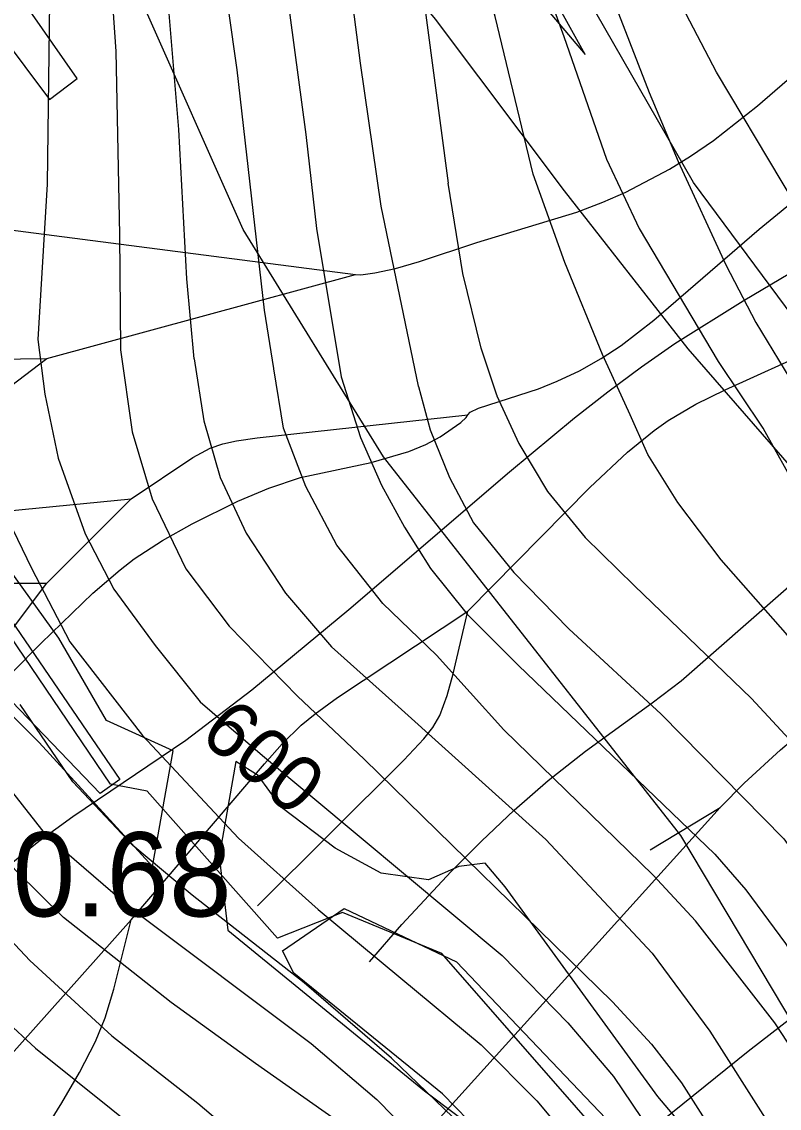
# Model space of a CAD drawing. Extents: x -709584 to -702006, y -1161789 to -1157496.
# Drawn here: x -707891.5 to -707756.5, y -1159575.6 to -1159382 of the extents above; entities that cross this region are included whole.
import ezdxf

# ---------------------------------------------------------------- set-up
doc = ezdxf.new("R2010")
doc.units = 0
for name, color, linetype in [('102_obvod PÚ', 7, 'Continuous'), ('120_vrstevnice hlavní', 7, 'Continuous'), ('121_vrstevnice hlavní_popis', 7, 'Continuous'), ('122_vrstevnice základní', 7, 'Continuous'), ('408_BPEJ_linie', 7, 'Continuous'), ('409_BPEJ_popis', 7, 'Continuous'), ('411_akumulovaný odtok', 7, 'Continuous'), ('419_LPIS PB', 7, 'Continuous')]:
    doc.layers.add(name, color=color, linetype=linetype)

msp = doc.modelspace()

# ---------------------------------------------------------------- linework, layer by layer
at = {"layer": '102_obvod PÚ'}
msp.add_lwpolyline([(-707780.62, -1159589.13), (-707816.59, -1159548.02), (-707834.29, -1159540.67), (-707845.93, -1159545.26), (-707869.14, -1159519.09), (-707875.64, -1159517.8), (-707930.8, -1159436.52), (-707895.4, -1159384.07), (-707886.56, -1159395.85), (-707881.63, -1159392.07), (-707892.19, -1159376.87), (-707879.13, -1159345.25), (-707880.85, -1159325.27), (-707872.36, -1159300.51), (-707864.36, -1159294.8), (-707815.84, -1159358.53), (-707791.08, -1159387.78), (-707809.35, -1159354.82), (-707828.68, -1159315.5), (-707849.57, -1159270.84), (-707863.85, -1159284.47), (-707886.77, -1159258.66), (-707894.98, -1159242.32)], dxfattribs=at)
at = {"layer": '120_vrstevnice hlavní'}
for points in [[(-708052.47, -1159119.16), (-708045.9, -1159125.02), (-708040.47, -1159132.45), (-708035.9, -1159139.88), (-708025.33, -1159162.17), (-708014.33, -1159189.02), (-708007.04, -1159205.03), (-708002.47, -1159213.03), (-707992.9, -1159225.88), (-707980.75, -1159238.6), (-707968.47, -1159248.6), (-707938.32, -1159270.31), (-707926.18, -1159280.17), (-707918.61, -1159288.03), (-707901.46, -1159312.46), (-707897.32, -1159320.46), (-707890.01, -1159343.4), (-707888.28, -1159354.49), (-707886.52, -1159378.36), (-707886.98, -1159410.93), (-707888.63, -1159438.56)], [(-707727.11, -1159458.36), (-707732.55, -1159449.76), (-707767.65, -1159390.93), (-707781.94, -1159363.63), (-707798.19, -1159323.19), (-707807.67, -1159303.33), (-707819.32, -1159283.95), (-707834.55, -1159266.55), (-707848.73, -1159253.97)], [(-707820.78, -1159446.9), (-707827.44, -1159414.83), (-707831.09, -1159389.36), (-707834.07, -1159366.38)], [(-707888.62, -1159438.6), (-707887.4, -1159448.33), (-707884.99, -1159459.75), (-707880.19, -1159473.22), (-707875.05, -1159483.09), (-707867.69, -1159493.14), (-707859.66, -1159503.18), (-707848.55, -1159512.71), (-707805.86, -1159548.36), (-707794.14, -1159560.37), (-707786.04, -1159569.92), (-707779.39, -1159579.75)], [(-707820.76, -1159446.97), (-707818.7, -1159454.66), (-707815.26, -1159463.2), (-707810.96, -1159471.23), (-707803.76, -1159480.11), (-707793.99, -1159490.17), (-707777.55, -1159505.36), (-707755.67, -1159527.54), (-707733.97, -1159558.06), (-707726.3, -1159570.21), (-707705.48, -1159614.47)], [(-707939.16, -1159449.84), (-707938.45, -1159459.36), (-707936.18, -1159473.29), (-707931.27, -1159488.34), (-707928.23, -1159495.86), (-707922.59, -1159507.14), (-707913.33, -1159522.19), (-707899.73, -1159538.96), (-707890.04, -1159549.23), (-707875.43, -1159562.69), (-707860.1, -1159574.69), (-707833.2, -1159597.54)]]:
    msp.add_lwpolyline(points, dxfattribs=at)
for points in [[(-707888.63, -1159438.56), (-707888.62, -1159438.6)], [(-707820.76, -1159446.97), (-707820.78, -1159446.9)]]:
    msp.add_open_spline(points, degree=1, dxfattribs=at)
at = {"layer": '122_vrstevnice základní'}
for points in [[(-707860.77, -1159442.01), (-707862.06, -1159427.77), (-707863.48, -1159401.14), (-707865.61, -1159375.43), (-707869.07, -1159351.37), (-707873.18, -1159336.46), (-707883.32, -1159311.6), (-707889.6, -1159299.6), (-707897.18, -1159287.89), (-707923.75, -1159255.6), (-707949.61, -1159229.6), (-707959.32, -1159218.74), (-707976.75, -1159196.74), (-707987.61, -1159180.74), (-707991.9, -1159172.74), (-708005.9, -1159140.74), (-708012.47, -1159128.74), (-708042.47, -1159084.73), (-708054.04, -1159065.88)], [(-708057.04, -1159092.16), (-708048.04, -1159101.31), (-708032.47, -1159121.88), (-708019.9, -1159143.02), (-708006.18, -1159171.59), (-707999.04, -1159188.74), (-707992.18, -1159201.6), (-707985.18, -1159212.74), (-707970.04, -1159229.6), (-707946.61, -1159252.31), (-707930.32, -1159266.74), (-707919.46, -1159277.31), (-707907.18, -1159291.03), (-707896.32, -1159305.89), (-707886.32, -1159324.46), (-707880.89, -1159338.46), (-707876.5, -1159361.48), (-707874.74, -1159387.24), (-707874.05, -1159419.86), (-707873.91, -1159440.39)], [(-707886.05, -1159235.55), (-707866.31, -1159258.63), (-707838.68, -1159283.74), (-707824.6, -1159304.68), (-707815.3, -1159325.55), (-707808.83, -1159342.67), (-707801.76, -1159365.6), (-707794.86, -1159384.6), (-707787.28, -1159406.48), (-707781.43, -1159418.8), (-707767.38, -1159442.52), (-707759.38, -1159454.39)], [(-707783.33, -1159451.36), (-707787.97, -1159441.26), (-707794.68, -1159424.85), (-707800.36, -1159409.11), (-707807.12, -1159381.02), (-707820.11, -1159334.88), (-707826.65, -1159317.77), (-707836.79, -1159298.62), (-707847.7, -1159284.18), (-707863.48, -1159270.01), (-707889.93, -1159240.68)], [(-707862.19, -1159252.63), (-707850, -1159263.57), (-707831.28, -1159282.38), (-707822.17, -1159293.67), (-707815.39, -1159305.6), (-707808.85, -1159318.27), (-707803.51, -1159330.25), (-707788.63, -1159371.44), (-707779.67, -1159394.55), (-707774.5, -1159406.88), (-707765.99, -1159425.3), (-707760.66, -1159435.57), (-707748.52, -1159455.49)], [(-707846.56, -1159443.75), (-707848.21, -1159433.34), (-707853.11, -1159390.52), (-707859.26, -1159346.97), (-707864.14, -1159328.87), (-707867.58, -1159317.94)], [(-707836.31, -1159317.9), (-707825.97, -1159349.18), (-707820.62, -1159372.27), (-707815.46, -1159410.74)], [(-707849.83, -1159344.16), (-707844.99, -1159370.98), (-707840.88, -1159402.05), (-707838.96, -1159418.8), (-707834.57, -1159445.22)], [(-707806.83, -1159448.53), (-707809.58, -1159440.16), (-707812.86, -1159426.82), (-707815.46, -1159410.74)], [(-707950.69, -1159431.01), (-707950.36, -1159463.17), (-707948.77, -1159473.58), (-707945.73, -1159485.16), (-707941.68, -1159497.31), (-707936.47, -1159509.46), (-707931.27, -1159519.58), (-707921, -1159533.76), (-707905.66, -1159549.52), (-707889.03, -1159564.85), (-707868.63, -1159581.2)], [(-707884.05, -1159541.59), (-707892.5, -1159533.29), (-707900.73, -1159524.17), (-707910.4, -1159511.18), (-707919.83, -1159492.18), (-707926.13, -1159474.56), (-707929.29, -1159460.82), (-707930.73, -1159444.34), (-707931.22, -1159433.39)], [(-707900.29, -1159437.22), (-707900.24, -1159447.69), (-707898.51, -1159458.25), (-707894.74, -1159468.98), (-707889.77, -1159479.36), (-707882.92, -1159492.47), (-707869.98, -1159509.14), (-707852.83, -1159527.44), (-707838.64, -1159540.16), (-707823.91, -1159552.4), (-707809.62, -1159564.25), (-707799.71, -1159574.26), (-707789.84, -1159586.1)], [(-707873.91, -1159440.4), (-707871.83, -1159455.06), (-707868.22, -1159467), (-707862.22, -1159479.44), (-707854.52, -1159489.66), (-707842.36, -1159502.17), (-707830.45, -1159513.36), (-707786.19, -1159556.61), (-707779.24, -1159564.13), (-707773.89, -1159571.07), (-707766.52, -1159582.65)], [(-707860.77, -1159442.02), (-707859.04, -1159453.11), (-707856.12, -1159463.18), (-707851.48, -1159473.07), (-707844.46, -1159483.81), (-707836.25, -1159493.35), (-707824.41, -1159503.96), (-707798.05, -1159527.68), (-707779.1, -1159547.93), (-707768.83, -1159561.82), (-707758.56, -1159578.02)], [(-707817.57, -1159494.85), (-707827.11, -1159485.62), (-707835.34, -1159475.22), (-707840.83, -1159464.81), (-707844.83, -1159454.38), (-707846.56, -1159443.79)], [(-707834.56, -1159445.27), (-707831.11, -1159456.03), (-707827.36, -1159464.52), (-707823.24, -1159472.03), (-707818.61, -1159479.37), (-707812.1, -1159487.55), (-707803.02, -1159496.59), (-707767.96, -1159530.28), (-707762.46, -1159536.65), (-707755.38, -1159546.2), (-707735.13, -1159578.02)], [(-707806.79, -1159448.61), (-707802.92, -1159457.12), (-707797.77, -1159465.67), (-707791.08, -1159473.86), (-707782.34, -1159482.4), (-707761.4, -1159502.57), (-707744.96, -1159520.3), (-707732.23, -1159537.23), (-707717.77, -1159560.37), (-707698.1, -1159597.69)], [(-707693.76, -1159587.85), (-707708.22, -1159558.35), (-707720.08, -1159538.1), (-707730.93, -1159521.9), (-707755.34, -1159490.84), (-707766.83, -1159477.86), (-707774.56, -1159467.61), (-707779.89, -1159459.06), (-707783.27, -1159451.49)], [(-707759.36, -1159454.42), (-707753.01, -1159465.85), (-707743.97, -1159481.22), (-707717.19, -1159518.71), (-707693.33, -1159556.9), (-707683.34, -1159575.99)], [(-707917.18, -1159470.4), (-707913.44, -1159483.27), (-707906.31, -1159499.91), (-707897.31, -1159514.07), (-707887.31, -1159526.71), (-707871.79, -1159540.12), (-707839.93, -1159564.01), (-707828.2, -1159574.03), (-707816.17, -1159586.22)], [(-707742.79, -1159584.67), (-707750.6, -1159570.5), (-707757.26, -1159560.37), (-707771.43, -1159542.15), (-707778.95, -1159534.04), (-707805.57, -1159508.15), (-707817.57, -1159494.85)], [(-707813.07, -1159578.68), (-707825.61, -1159566.64), (-707841.15, -1159553.22), (-707861.12, -1159537.61), (-707871.7, -1159528.78), (-707882.41, -1159517.43), (-707891.78, -1159503.62)], [(-707834.21, -1159578.6), (-707849.83, -1159567.61), (-707864.88, -1159556.71), (-707884.05, -1159541.59)]]:
    msp.add_lwpolyline(points, dxfattribs=at)
for points in [[(-707873.91, -1159440.39), (-707873.91, -1159440.4)], [(-707860.77, -1159442.02), (-707860.77, -1159442.01)], [(-707846.56, -1159443.79), (-707846.56, -1159443.75)], [(-707834.57, -1159445.22), (-707834.56, -1159445.27)], [(-707806.83, -1159448.53), (-707806.79, -1159448.61)], [(-707783.27, -1159451.49), (-707783.33, -1159451.36)], [(-707759.38, -1159454.39), (-707759.36, -1159454.42)]]:
    msp.add_open_spline(points, degree=1, dxfattribs=at)
at = {"layer": '408_BPEJ_linie'}
for points in [[(-707877.8, -1159340.96), (-707887.1, -1159358.9), (-707905.11, -1159403.66), (-707928, -1159438), (-707874, -1159517), (-707877.5, -1159519.5), (-707940.5, -1159454), (-707941.5, -1159476.5), (-707947.5, -1159477), (-707950.5, -1159488), (-707959, -1159479.5), (-707962.5, -1159479.5), (-707982.5, -1159507), (-707989, -1159499), (-707992, -1159499.5), (-707989.5, -1159510.5), (-708007, -1159522.5), (-708014.5, -1159525.5), (-708027.5, -1159508), (-708030.5, -1159533.5), (-707991.5, -1159580)], [(-707674, -1159765), (-707676.5, -1159752), (-707680, -1159734), (-707700.5, -1159662), (-707723, -1159612.5), (-707774, -1159527), (-707827, -1159459.5), (-707852, -1159419), (-707870, -1159378.5), (-707876.5, -1159346.5), (-707877.8, -1159340.96)], [(-707809.52, -1159580.15), (-707816.5, -1159573), (-707843, -1159551.5), (-707845, -1159547.5), (-707834, -1159540), (-707814, -1159549.5), (-707722, -1159646)]]:
    msp.add_lwpolyline(points, dxfattribs=at)
at = {"layer": '411_akumulovaný odtok'}
for p, q in [((-707909.49, -1159417), (-707831.99, -1159427)), ((-707886.99, -1159442), (-707831.99, -1159427)), ((-707886.99, -1159482), (-707871.99, -1159467)), ((-707896.99, -1159482), (-707886.99, -1159482)), ((-707779.49, -1159529.5), (-707766.99, -1159522))]:
    msp.add_line(p, q, dxfattribs=at)
for points in [[(-707831.99, -1159427), (-707831.05, -1159427.06), (-707828.57, -1159426.73), (-707824.89, -1159425.93), (-707820.6, -1159424.68), (-707810.36, -1159421.3), (-707792.56, -1159415.87), (-707787.9, -1159414.13), (-707783.82, -1159412.33), (-707776.03, -1159408.24), (-707772.27, -1159405.92), (-707768.18, -1159403.11), (-707760.34, -1159396.98), (-707752.88, -1159390.48), (-707749.31, -1159387.14), (-707742.66, -1159380.32)], [(-707811.99, -1159452), (-707811.54, -1159451.55), (-707810.05, -1159450.84), (-707799.4, -1159447.35), (-707796.04, -1159446.04), (-707792.07, -1159444.15), (-707788.23, -1159441.98), (-707784.68, -1159439.66), (-707778.8, -1159435.12), (-707760.07, -1159418.93), (-707751.87, -1159412.22), (-707746.2, -1159408.04), (-707730.79, -1159398.04), (-707727.92, -1159395.85), (-707725.36, -1159393.61), (-707722.97, -1159391.21), (-707720.78, -1159388.65), (-707718.8, -1159385.93), (-707715.61, -1159380.22)], [(-707900.22, -1159537.42), (-707888.44, -1159528.01), (-707882.41, -1159523.57), (-707862.24, -1159509.98), (-707850.47, -1159501.04), (-707833.18, -1159486.71), (-707804.57, -1159462.15), (-707792.96, -1159452.55), (-707787.05, -1159447.91), (-707781.03, -1159443.44), (-707775.1, -1159439.33), (-707762.93, -1159431.68), (-707749.77, -1159423.89), (-707742.64, -1159419.37), (-707735.46, -1159414.33), (-707727.86, -1159408.25), (-707720.84, -1159401.98), (-707714.6, -1159395.93), (-707709.38, -1159390.51), (-707705.38, -1159386.12), (-707701.99, -1159382)], [(-707811.99, -1159487), (-707790.26, -1159464.95), (-707783.5, -1159458.64), (-707778.78, -1159454.78), (-707776.29, -1159453.03), (-707771.32, -1159450.12), (-707766.11, -1159447.54), (-707750.14, -1159440.3), (-707742.41, -1159436.23), (-707737.43, -1159432.96), (-707730.28, -1159427.54), (-707723.4, -1159421.79), (-707719.03, -1159417.77), (-707715.02, -1159413.5), (-707713.25, -1159411.2), (-707711.52, -1159408.36), (-707709.86, -1159404.95), (-707706.83, -1159397.27), (-707701.99, -1159382)], [(-707979.49, -1159432), (-707953.19, -1159428.26), (-707947.63, -1159427.84), (-707944.01, -1159427.96), (-707940.59, -1159428.71), (-707937.35, -1159430.04), (-707934.18, -1159431.7), (-707921.61, -1159438.94), (-707918.38, -1159440.41), (-707914.96, -1159441.42), (-707911.35, -1159441.94), (-707905.77, -1159442.21), (-707886.99, -1159442)], [(-707929.49, -1159462), (-707911.65, -1159458.1), (-707908.9, -1159457.33), (-707907.15, -1159456.66), (-707904.78, -1159455.31), (-707902.52, -1159453.73), (-707886.99, -1159442)], [(-707931.99, -1159547), (-707928.36, -1159539.71), (-707924.49, -1159532.88), (-707922.23, -1159529.35), (-707917.37, -1159522.88), (-707915.07, -1159520.24), (-707908.42, -1159513.28), (-707888.03, -1159492.72), (-707878.79, -1159483.81), (-707873.96, -1159479.63), (-707871.44, -1159477.69), (-707866.4, -1159474.38), (-707861.13, -1159471.41), (-707852.99, -1159467.39), (-707847.44, -1159465.05), (-707841.78, -1159463.2), (-707829.21, -1159460.53), (-707822.47, -1159458.56), (-707819.47, -1159457.31), (-707816.89, -1159455.95), (-707813.23, -1159453.38), (-707812.27, -1159452.48), (-707811.99, -1159452)], [(-707871.99, -1159467), (-707861.01, -1159459.6), (-707857.88, -1159457.95), (-707855.63, -1159457.16), (-707853.22, -1159456.64), (-707849.51, -1159456.11), (-707811.99, -1159452)], [(-707829.49, -1159549.5), (-707823.77, -1159542.82), (-707814.93, -1159533.37), (-707809.54, -1159527.97), (-707803.72, -1159522.47), (-707797.66, -1159517.17), (-707791.02, -1159511.92), (-707779.15, -1159503.34), (-707773.98, -1159499.4), (-707731.22, -1159461.99)], [(-707766.99, -1159522), (-707762.72, -1159517.65), (-707756.24, -1159511.68), (-707752.32, -1159508.39), (-707748.13, -1159505.18), (-707744.05, -1159502.4), (-707740.04, -1159499.94), (-707736.27, -1159497.87), (-707722.73, -1159491.09), (-707716.18, -1159487.44), (-707709.79, -1159483.17), (-707700.45, -1159475.97), (-707694.11, -1159471.54), (-707690.79, -1159469.66), (-707687.94, -1159468.35), (-707678.39, -1159464.63)], [(-707969.49, -1159494.5), (-707958.33, -1159486.48), (-707953.7, -1159483.58), (-707949.86, -1159481.7), (-707944.5, -1159479.89), (-707940.97, -1159479.12), (-707937.61, -1159478.83), (-707933.46, -1159479.06), (-707932.14, -1159478.94), (-707930.65, -1159478.53), (-707929.16, -1159477.87), (-707923, -1159474.24), (-707921.33, -1159473.42), (-707917.61, -1159472.17), (-707911.62, -1159471.01), (-707905.43, -1159470.23), (-707871.99, -1159467)], [(-708039.49, -1159629.5), (-707914.24, -1159513.29), (-707907.28, -1159506.33), (-707899.87, -1159498.23), (-707893.34, -1159490.36), (-707886.99, -1159482)], [(-707871.99, -1159542), (-707848.24, -1159514.2), (-707845.06, -1159510.65), (-707841.7, -1159507.32), (-707839.19, -1159505.27), (-707835.21, -1159502.41), (-707811.99, -1159487)], [(-707849.49, -1159539.5), (-707823.4, -1159513.55), (-707819.83, -1159509.76), (-707818.24, -1159507.75), (-707816.98, -1159505.58), (-707815.66, -1159502.05), (-707814.6, -1159498.15), (-707811.99, -1159487)], [(-707779.49, -1159579.5), (-707762.02, -1159565.4), (-707752.3, -1159557.84), (-707743.01, -1159551.05), (-707735.04, -1159546), (-707731.02, -1159543.82), (-707726.97, -1159541.92), (-707718.65, -1159538.57), (-707706.03, -1159533.83), (-707697.8, -1159530.36), (-707693.41, -1159528.22), (-707680.54, -1159521.48)], [(-707889.49, -1159644.5), (-707876.11, -1159636.09), (-707868.99, -1159631.25), (-707862.65, -1159626.42), (-707857.53, -1159621.68), (-707852.73, -1159616.74), (-707845.72, -1159609.14), (-707766.99, -1159522)], [(-707949.49, -1159629.5), (-707926.09, -1159609.49), (-707920.91, -1159604.77), (-707917.72, -1159601.5), (-707914.94, -1159598.03), (-707913.82, -1159596.18), (-707913.04, -1159594.52), (-707910.37, -1159587.63), (-707908.22, -1159583.83), (-707905.61, -1159580.19), (-707898.24, -1159571.4), (-707871.99, -1159542)], [(-707934.49, -1159629.5), (-707899.51, -1159594.64), (-707895.11, -1159589.96), (-707891.11, -1159585.05), (-707887.63, -1159579.9), (-707884.35, -1159574.59), (-707881.22, -1159569.2), (-707878.33, -1159563.7), (-707876.63, -1159559.48), (-707875.05, -1159554.37), (-707871.99, -1159542)]]:
    msp.add_lwpolyline(points, dxfattribs=at)
at = {"layer": '419_LPIS PB'}
for points in [[(-707598.44, -1159613.35), (-707671.02, -1159530.49), (-707714.57, -1159482.29), (-707735.05, -1159457.39), (-707751.25, -1159438.23), (-707771.77, -1159410.61), (-707790.79, -1159377.47), (-707810.82, -1159336.3), (-707828.84, -1159301.15), (-707835.34, -1159283.58), (-707837.33, -1159276), (-707845.7, -1159268.8), (-707862.6, -1159275.9), (-707870.3, -1159272.4), (-707876.3, -1159264.6), (-707890, -1159250.3)], [(-707909.92, -1159415.63), (-707887.1, -1159358.9), (-707875.39, -1159336.3), (-707871.38, -1159330.77), (-707867.88, -1159327.26), (-707863.37, -1159327.76), (-707855.36, -1159333.79), (-707829.84, -1159366.93), (-707817.82, -1159381.49), (-707794.8, -1159412.12), (-707772.77, -1159440.24), (-707741.04, -1159476.67), (-707700.99, -1159520.86), (-707655.45, -1159576.6)], [(-707905.7, -1159493.1), (-707888.4, -1159510.4), (-707868.2, -1159532.5), (-707864.5, -1159511.9), (-707876.4, -1159506.5), (-707884.9, -1159491.8), (-707914.3, -1159451)], [(-707745.1, -1159612.5), (-707778.1, -1159573.5), (-707805.3, -1159536.1), (-707808.9, -1159531.9), (-707813.6, -1159532.5), (-707819, -1159534.9), (-707827.4, -1159533.7), (-707835.6, -1159529.2), (-707845.2, -1159522), (-707849.36, -1159516.3), (-707853.36, -1159513.79), (-707856.3, -1159530.7), (-707854.77, -1159543.84), (-707819.72, -1159572.47), (-707807.71, -1159581.51)]]:
    msp.add_lwpolyline(points, dxfattribs=at)

# ---------------------------------------------------------------- texts
at = {"layer": '121_vrstevnice hlavní_popis'}
msp.add_text('600', height=10, rotation=320.0044, dxfattribs=at).set_placement((-707860.11, -1159509.53))
at = {"layer": '409_BPEJ_popis'}
msp.add_text('8.40.68', height=15, dxfattribs=at).set_placement((-707921, -1159541.39))

doc.saveas('drawing.dxf')
